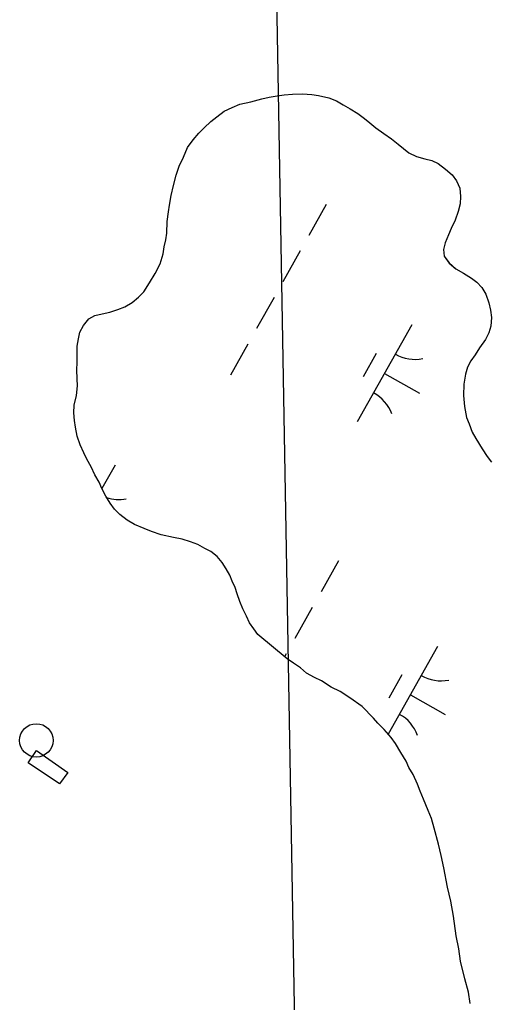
# Model space of a CAD drawing. Extents: x 3913936 to 3933962, y 195330 to 217741.
# Drawn here: x 3930361.7 to 3930573.7, y 209117.8 to 209559.4 of the extents above; entities that cross this region are included whole.
import ezdxf

# ---------------------------------------------------------------- set-up
doc = ezdxf.new("R2010")
doc.units = 0
for name, color, linetype in [('V-BLDG-OTLN', 7, 'Continuous'), ('V-DOMW-TANK', 7, 'Continuous'), ('V-GRID-MAJR', 7, 'Continuous'), ('V-TOPO-SHOR', 7, 'Continuous'), ('V-WETL-SWMP', 7, 'Continuous')]:
    doc.layers.add(name, color=color, linetype=linetype)

msp = doc.modelspace()

# ---------------------------------------------------------------- linework, layer by layer
at = {"layer": 'V-BLDG-OTLN'}
msp.add_lwpolyline([(3930369.23, 209230.93), (3930383.41, 209221.16), (3930379.52, 209215.94), (3930365.46, 209225.42)], close=True, dxfattribs=at)
at = {"layer": 'V-DOMW-TANK'}
msp.add_circle((3930369.18, 209235.53), 7.5, dxfattribs=at)
at = {"layer": 'V-GRID-MAJR'}
msp.add_line((3930530.76, 206551.74), (3930437.16, 211826.22), dxfattribs=at)
at = {"layer": 'V-TOPO-SHOR'}
for points in [[(3930468.8, 209283.04), (3930466.93, 209285.68), (3930465.07, 209288.32), (3930463.65, 209291.39), (3930461.94, 209294.61), (3930460.67, 209297.97), (3930459.39, 209301.33), (3930458.55, 209304.25), (3930457.27, 209307.03), (3930456.14, 209309.81), (3930454.57, 209312.59), (3930452.71, 209315.52), (3930450.41, 209318.17), (3930447.67, 209320.38), (3930444.92, 209321.72), (3930441.74, 209323.5), (3930438.54, 209324.7), (3930434.77, 209325.91), (3930430.85, 209326.68), (3930425.34, 209327.9), (3930420.99, 209329.41), (3930417.66, 209330.75), (3930413.31, 209332.55), (3930409.98, 209334.48), (3930406.66, 209336.99), (3930404.36, 209339.49), (3930402.35, 209342.13), (3930400.35, 209345.21), (3930398.64, 209348.72), (3930397.36, 209351.5), (3930395.51, 209354.87), (3930393.8, 209358.38), (3930391.95, 209361.89), (3930390.52, 209364.67), (3930388.81, 209368.33), (3930387.55, 209372.27), (3930386.72, 209376.21), (3930386.31, 209379.27), (3930386.06, 209382.77), (3930386.25, 209386.12), (3930387.17, 209390.47), (3930387.65, 209394.83), (3930387.54, 209398.04), (3930387.44, 209402.11), (3930387.47, 209405.31), (3930387.52, 209408.95), (3930387.56, 209412.73), (3930388.17, 209415.93), (3930388.79, 209418.98), (3930390.42, 209422.02), (3930392.79, 209424.9), (3930395.42, 209426.47), (3930398.78, 209427.17), (3930402.28, 209428), (3930405.78, 209429.13), (3930409, 209430.4), (3930412.22, 209432.26), (3930415.16, 209434.7), (3930417.52, 209437.15), (3930420.03, 209441.2), (3930422.55, 209445.39), (3930424.79, 209449.73), (3930426.14, 209454.23), (3930426.62, 209457.28), (3930427.38, 209460.47), (3930427.85, 209463.52), (3930428.05, 209468.76), (3930428.53, 209472.98), (3930429, 209476.02), (3930429.78, 209480.38), (3930430.85, 209484.89), (3930432.06, 209489.53), (3930433.42, 209493.59), (3930435.35, 209497.64), (3930437.15, 209501.99), (3930439.66, 209505.46), (3930442.17, 209508.34), (3930444.67, 209510.78), (3930447.61, 209513.66), (3930450.25, 209515.67), (3930453.63, 209518.25), (3930457.14, 209519.96), (3930460.65, 209521.38), (3930465.61, 209522.49), (3930470.57, 209523.89), (3930473.79, 209524.58), (3930477.43, 209525.12), (3930480.64, 209525.67), (3930484.28, 209525.92), (3930488.79, 209526.02), (3930493.01, 209525.82), (3930496.06, 209525.35), (3930500.71, 209524.28), (3930504.04, 209522.94), (3930507.08, 209521.16), (3930510.26, 209519.38), (3930513.73, 209517.3), (3930516.76, 209514.94), (3930519.07, 209513.02), (3930521.81, 209510.81)], [(3930521.81, 209510.81), (3930525.42, 209508.29), (3930528.88, 209505.78), (3930531.77, 209503.42), (3930534.22, 209501.5), (3930536.68, 209499.58), (3930540, 209497.95), (3930543.77, 209496.89), (3930546.97, 209496.12), (3930549.87, 209494.78), (3930553.04, 209492.27), (3930556.07, 209489.62), (3930558.08, 209486.98), (3930559.49, 209483.61), (3930559.89, 209479.97), (3930559.71, 209476.62), (3930558.8, 209473.14), (3930557.45, 209469.37), (3930555.66, 209465.61), (3930554.46, 209462.71), (3930552.97, 209459.09), (3930552.21, 209456.19), (3930552.46, 209453.13), (3930554.76, 209450.04), (3930557.79, 209447.39), (3930561.26, 209445.46), (3930564.73, 209443.24), (3930567.18, 209441.47), (3930569.48, 209439.11), (3930571.2, 209436.04), (3930572.61, 209432.09), (3930573.3, 209428.88), (3930573.7, 209425.53), (3930573.51, 209421.6), (3930572.6, 209418.7), (3930571.12, 209415.66), (3930568.31, 209411.91), (3930566.38, 209408.73), (3930564.46, 209406.13), (3930562.98, 209403.24), (3930562.07, 209400.04), (3930561.29, 209395.54), (3930561.23, 209390.45), (3930561.62, 209385.49), (3930562.58, 209380.68), (3930563.71, 209377.76), (3930565.13, 209374.1), (3930566.7, 209371.18), (3930569.56, 209366.49), (3930571.85, 209363.11), (3930573.71, 209360.62)], [(3930552.36, 209178.25), (3930551.18, 209183.79), (3930549.99, 209188.94), (3930548.02, 209196.07), (3930546.83, 209200.42), (3930545.25, 209203.99), (3930543.28, 209209.14), (3930541.69, 209212.7), (3930540.51, 209215.87), (3930538.53, 209220.23), (3930536.55, 209223.39), (3930535.37, 209226.17), (3930533, 209230.13), (3930530.62, 209234.09), (3930528.65, 209236.86), (3930525.48, 209240.43), (3930522.71, 209243.2), (3930520.73, 209245.58), (3930515.59, 209250.73), (3930510.05, 209254.69), (3930505.7, 209257.46), (3930501.74, 209259.45), (3930497.38, 209262.22), (3930494.22, 209263.8), (3930490.66, 209265.79), (3930487.89, 209268.17), (3930484.72, 209270.15), (3930481.95, 209272.13), (3930468.8, 209283.04)], [(3930564.2, 209117.27), (3930563.41, 209122.42), (3930561.83, 209128.36), (3930559.85, 209136.28), (3930559.07, 209141.82), (3930557.88, 209147.76), (3930556.7, 209156.47), (3930555.52, 209163.2), (3930553.94, 209169.54), (3930552.36, 209178.25)]]:
    msp.add_lwpolyline(points, dxfattribs=at)
at = {"layer": 'V-WETL-SWMP'}
for p, q in [((3930465.61, 209522.49), (3930470.57, 209523.89)), ((3930470.57, 209523.89), (3930473.78, 209524.58)), ((3930473.78, 209524.58), (3930477.43, 209525.12)), ((3930477.43, 209525.12), (3930480.64, 209525.67)), ((3930480.64, 209525.67), (3930484.28, 209525.92)), ((3930484.28, 209525.92), (3930488.79, 209526.02)), ((3930488.79, 209526.02), (3930493.01, 209525.83)), ((3930493.01, 209525.83), (3930496.06, 209525.35)), ((3930496.06, 209525.35), (3930500.71, 209524.29)), ((3930500.71, 209524.29), (3930504.04, 209522.94)), ((3930453.63, 209518.25), (3930457.14, 209519.96)), ((3930457.14, 209519.96), (3930460.65, 209521.38)), ((3930460.65, 209521.38), (3930465.61, 209522.49)), ((3930504.04, 209522.94), (3930507.08, 209521.16)), ((3930507.08, 209521.16), (3930510.26, 209519.38)), ((3930510.26, 209519.38), (3930513.73, 209517.3)), ((3930447.61, 209513.66), (3930450.25, 209515.67)), ((3930450.25, 209515.67), (3930453.63, 209518.25)), ((3930513.73, 209517.3), (3930516.76, 209514.94)), ((3930516.76, 209514.94), (3930519.07, 209513.02)), ((3930442.17, 209508.34), (3930444.67, 209510.78)), ((3930444.67, 209510.78), (3930447.61, 209513.66)), ((3930519.07, 209513.02), (3930521.81, 209510.81)), ((3930521.81, 209510.81), (3930525.42, 209508.29)), ((3930437.15, 209501.99), (3930439.66, 209505.45)), ((3930439.66, 209505.45), (3930442.17, 209508.34)), ((3930525.42, 209508.29), (3930528.88, 209505.78)), ((3930528.88, 209505.78), (3930531.77, 209503.42)), ((3930435.35, 209497.64), (3930437.15, 209501.99)), ((3930531.77, 209503.42), (3930534.22, 209501.5)), ((3930534.22, 209501.5), (3930536.67, 209499.58)), ((3930433.42, 209493.59), (3930435.35, 209497.64)), ((3930536.67, 209499.58), (3930540, 209497.95)), ((3930540, 209497.95), (3930543.78, 209496.89)), ((3930543.78, 209496.89), (3930546.97, 209496.12)), ((3930432.06, 209489.53), (3930433.42, 209493.59)), ((3930546.97, 209496.12), (3930549.87, 209494.78)), ((3930549.87, 209494.78), (3930553.04, 209492.27)), ((3930553.04, 209492.27), (3930556.07, 209489.62)), ((3930430.85, 209484.88), (3930432.06, 209489.53)), ((3930556.07, 209489.62), (3930558.08, 209486.98)), ((3930429.78, 209480.38), (3930430.85, 209484.88)), ((3930558.08, 209486.98), (3930559.49, 209483.61)), ((3930559.49, 209483.61), (3930559.89, 209479.97)), ((3930429, 209476.03), (3930429.78, 209480.38)), ((3930559.89, 209479.97), (3930559.71, 209476.62)), ((3930428.54, 209472.98), (3930429, 209476.03)), ((3930499.53, 209476.4), (3930491.69, 209462.45)), ((3930559.71, 209476.62), (3930558.8, 209473.14)), ((3930428.05, 209468.76), (3930428.54, 209472.98)), ((3930558.8, 209473.14), (3930557.45, 209469.37)), ((3930427.85, 209463.52), (3930428.05, 209468.76)), ((3930557.45, 209469.37), (3930555.66, 209465.61)), ((3930427.38, 209460.47), (3930427.85, 209463.52)), ((3930554.46, 209462.71), (3930552.97, 209459.09)), ((3930555.66, 209465.61), (3930554.46, 209462.71)), ((3930426.15, 209454.23), (3930426.62, 209457.28)), ((3930426.62, 209457.28), (3930427.38, 209460.47)), ((3930552.97, 209459.09), (3930552.21, 209456.19)), ((3930424.79, 209449.73), (3930426.15, 209454.23)), ((3930487.77, 209455.48), (3930479.93, 209441.53)), ((3930552.21, 209456.19), (3930552.46, 209453.13)), ((3930552.46, 209453.13), (3930554.76, 209450.05)), ((3930422.56, 209445.39), (3930424.79, 209449.73)), ((3930554.76, 209450.05), (3930557.79, 209447.39)), ((3930420.03, 209441.19), (3930422.56, 209445.39)), ((3930557.79, 209447.39), (3930561.26, 209445.46)), ((3930561.26, 209445.46), (3930564.73, 209443.24)), ((3930417.52, 209437.15), (3930420.03, 209441.19)), ((3930564.73, 209443.24), (3930567.18, 209441.47)), ((3930567.18, 209441.47), (3930569.48, 209439.11)), ((3930415.16, 209434.7), (3930417.52, 209437.15)), ((3930569.48, 209439.11), (3930571.2, 209436.04)), ((3930571.2, 209436.04), (3930572.61, 209432.09)), ((3930405.78, 209429.13), (3930409, 209430.4)), ((3930409, 209430.4), (3930412.22, 209432.26)), ((3930412.22, 209432.26), (3930415.16, 209434.7)), ((3930476.01, 209434.56), (3930468.17, 209420.61)), ((3930572.61, 209432.09), (3930573.3, 209428.88)), ((3930392.78, 209424.9), (3930395.42, 209426.47)), ((3930395.42, 209426.47), (3930398.78, 209427.17)), ((3930398.78, 209427.17), (3930402.28, 209428)), ((3930402.28, 209428), (3930405.78, 209429.13)), ((3930573.3, 209428.88), (3930573.7, 209425.53)), ((3930388.79, 209418.98), (3930390.42, 209422.02)), ((3930390.42, 209422.02), (3930392.78, 209424.9)), ((3930537.94, 209422.2), (3930513.44, 209378.62)), ((3930573.51, 209421.6), (3930572.61, 209418.7)), ((3930573.7, 209425.53), (3930573.51, 209421.6)), ((3930388.17, 209415.93), (3930388.79, 209418.98)), ((3930572.61, 209418.7), (3930571.12, 209415.66)), ((3930387.52, 209408.95), (3930387.56, 209412.73)), ((3930387.56, 209412.73), (3930388.17, 209415.93)), ((3930464.25, 209413.63), (3930456.41, 209399.69)), ((3930571.12, 209415.66), (3930568.31, 209411.91)), ((3930387.48, 209405.31), (3930387.52, 209408.95)), ((3930521.9, 209409.42), (3930516.02, 209398.96)), ((3930566.38, 209408.73), (3930564.46, 209406.13)), ((3930568.31, 209411.91), (3930566.38, 209408.73)), ((3930387.44, 209402.11), (3930387.48, 209405.31)), ((3930564.46, 209406.13), (3930562.98, 209403.24)), ((3930387.54, 209398.04), (3930387.44, 209402.11)), ((3930525.69, 209400.41), (3930541.38, 209391.59)), ((3930562.07, 209400.04), (3930561.29, 209395.54)), ((3930562.98, 209403.24), (3930562.07, 209400.04)), ((3930387.65, 209394.83), (3930387.54, 209398.04)), ((3930561.29, 209395.54), (3930561.23, 209390.45)), ((3930387.17, 209390.47), (3930387.65, 209394.83)), ((3930386.25, 209386.11), (3930387.17, 209390.47)), ((3930561.23, 209390.45), (3930561.62, 209385.49)), ((3930386.06, 209382.77), (3930386.25, 209386.11)), ((3930386.31, 209379.27), (3930386.06, 209382.77)), ((3930561.62, 209385.49), (3930562.58, 209380.68)), ((3930386.72, 209376.21), (3930386.31, 209379.27)), ((3930562.58, 209380.68), (3930563.71, 209377.76)), ((3930563.71, 209377.76), (3930565.13, 209374.1)), ((3930387.55, 209372.27), (3930386.72, 209376.21)), ((3930565.13, 209374.1), (3930566.7, 209371.18)), ((3930388.81, 209368.33), (3930387.55, 209372.27)), ((3930566.7, 209371.18), (3930569.56, 209366.49)), ((3930390.52, 209364.67), (3930388.81, 209368.33)), ((3930391.95, 209361.89), (3930390.52, 209364.67)), ((3930569.56, 209366.49), (3930571.85, 209363.11)), ((3930393.8, 209358.38), (3930391.95, 209361.89)), ((3930571.85, 209363.11), (3930573.71, 209360.62)), ((3930395.51, 209354.87), (3930393.8, 209358.38)), ((3930404.57, 209359.24), (3930398.65, 209348.71)), ((3930397.36, 209351.5), (3930395.51, 209354.87)), ((3930398.64, 209348.72), (3930397.36, 209351.5)), ((3930400.35, 209345.21), (3930398.64, 209348.72)), ((3930402.35, 209342.13), (3930400.35, 209345.21)), ((3930404.36, 209339.49), (3930402.35, 209342.13)), ((3930406.66, 209336.99), (3930404.36, 209339.49)), ((3930409.98, 209334.48), (3930406.66, 209336.99)), ((3930413.31, 209332.55), (3930409.98, 209334.48)), ((3930417.66, 209330.75), (3930413.31, 209332.55)), ((3930420.99, 209329.41), (3930417.66, 209330.75)), ((3930425.34, 209327.9), (3930420.99, 209329.41)), ((3930430.85, 209326.68), (3930425.34, 209327.9)), ((3930434.77, 209325.91), (3930430.85, 209326.68)), ((3930438.55, 209324.7), (3930434.77, 209325.91)), ((3930441.73, 209323.5), (3930438.55, 209324.7)), ((3930444.92, 209321.72), (3930441.73, 209323.5)), ((3930447.67, 209320.38), (3930444.92, 209321.72)), ((3930450.41, 209318.17), (3930447.67, 209320.38)), ((3930452.71, 209315.52), (3930450.41, 209318.17)), ((3930504.99, 209316.22), (3930497.15, 209302.27)), ((3930454.57, 209312.59), (3930452.71, 209315.52)), ((3930456.14, 209309.81), (3930454.57, 209312.59)), ((3930457.27, 209307.03), (3930456.14, 209309.81)), ((3930458.55, 209304.25), (3930457.27, 209307.03)), ((3930459.39, 209301.33), (3930458.55, 209304.25)), ((3930460.67, 209297.97), (3930459.39, 209301.33)), ((3930461.94, 209294.61), (3930460.67, 209297.97)), ((3930463.65, 209291.39), (3930461.94, 209294.61)), ((3930493.23, 209295.3), (3930485.39, 209281.35)), ((3930465.07, 209288.32), (3930463.65, 209291.39)), ((3930466.93, 209285.68), (3930465.07, 209288.32)), ((3930468.8, 209283.04), (3930466.93, 209285.68)), ((3930481.95, 209272.13), (3930468.8, 209283.04)), ((3930549.57, 209277.73), (3930527.39, 209238.28)), ((3930481.47, 209274.38), (3930480.76, 209273.11)), ((3930484.72, 209270.15), (3930481.95, 209272.13)), ((3930487.89, 209268.17), (3930484.72, 209270.15)), ((3930490.66, 209265.79), (3930487.89, 209268.17)), ((3930494.22, 209263.81), (3930490.66, 209265.79)), ((3930497.38, 209262.22), (3930494.22, 209263.81)), ((3930533.53, 209264.95), (3930527.65, 209254.49)), ((3930501.74, 209259.45), (3930497.38, 209262.22)), ((3930505.7, 209257.46), (3930501.74, 209259.45)), ((3930510.05, 209254.69), (3930505.7, 209257.46)), ((3930515.59, 209250.73), (3930510.05, 209254.69)), ((3930537.32, 209255.94), (3930553.01, 209247.12)), ((3930520.73, 209245.58), (3930515.59, 209250.73)), ((3930522.71, 209243.2), (3930520.73, 209245.58)), ((3930525.48, 209240.43), (3930522.71, 209243.2)), ((3930528.64, 209236.86), (3930525.48, 209240.43)), ((3930530.62, 209234.09), (3930528.64, 209236.86)), ((3930533, 209230.13), (3930530.62, 209234.09)), ((3930535.37, 209226.17), (3930533, 209230.13)), ((3930536.55, 209223.39), (3930535.37, 209226.17)), ((3930538.53, 209220.23), (3930536.55, 209223.39)), ((3930540.51, 209215.87), (3930538.53, 209220.23)), ((3930541.69, 209212.7), (3930540.51, 209215.87)), ((3930543.27, 209209.14), (3930541.69, 209212.7)), ((3930545.25, 209203.99), (3930543.27, 209209.14)), ((3930546.83, 209200.42), (3930545.25, 209203.99)), ((3930548.02, 209196.07), (3930546.83, 209200.42)), ((3930549.99, 209188.94), (3930548.02, 209196.07)), ((3930551.18, 209183.79), (3930549.99, 209188.94)), ((3930552.36, 209178.25), (3930551.18, 209183.79)), ((3930553.94, 209169.54), (3930552.36, 209178.25)), ((3930555.52, 209163.2), (3930553.94, 209169.54)), ((3930556.7, 209156.47), (3930555.52, 209163.2)), ((3930557.88, 209147.76), (3930556.7, 209156.47)), ((3930559.07, 209141.82), (3930557.88, 209147.76)), ((3930559.85, 209136.28), (3930559.07, 209141.82)), ((3930561.83, 209128.36), (3930559.85, 209136.28)), ((3930563.41, 209122.42), (3930561.83, 209128.36)), ((3930564.2, 209117.27), (3930563.41, 209122.42))]:
    msp.add_line(p, q, dxfattribs=at)
for centre, start, end in [((3930539.43, 209424.37), 239.8861, 281.4297), ((3930512.36, 209376.22), 19.8861, 61.4297), ((3930406.06, 209361.41), 252.414, 281.4297), ((3930551.06, 209279.9), 239.8861, 281.4297), ((3930523.99, 209231.75), 19.8861, 61.4297)]:
    msp.add_arc(centre, 17.62, start, end, dxfattribs=at)

doc.saveas('drawing.dxf')
